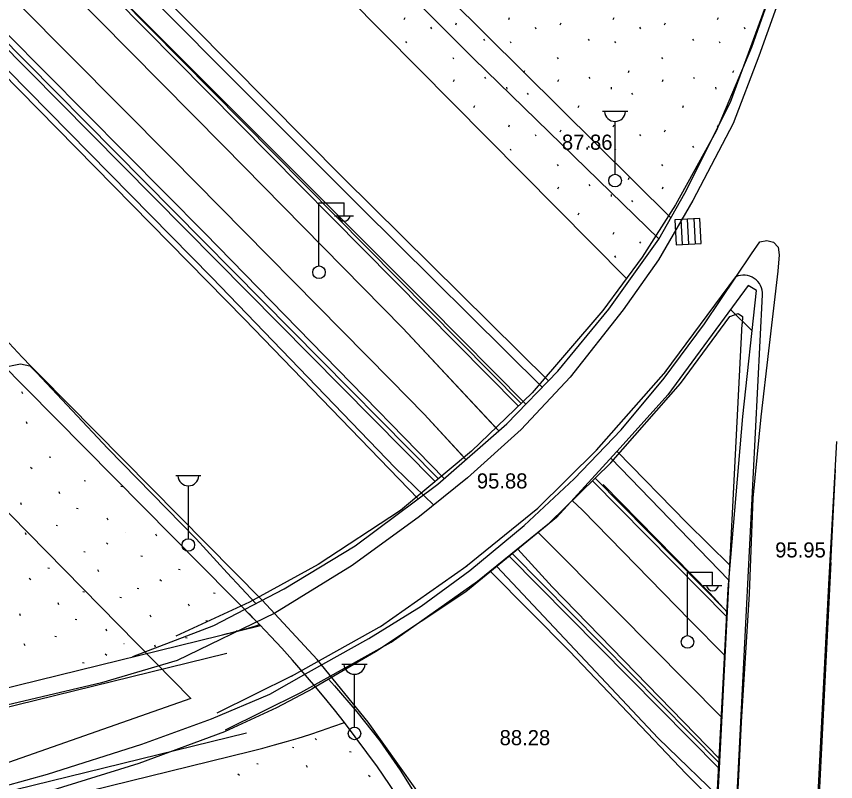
# Model space of a CAD drawing. Extents: x 412225 to 413380, y 4456471 to 4457189.
# Drawn here: x 412603.2 to 412668.2, y 4456722.3 to 4456783 of the extents above; entities that cross this region are included whole.
import ezdxf

# ---------------------------------------------------------------- set-up
doc = ezdxf.new("R2010")
doc.units = 0
for name, color, linetype in [('0_HALİHAZIR', 7, 'Continuous'), ('0_KADASTRO', 7, 'Continuous'), ('KALDIRIM', 7, 'Continuous'), ('Level 41', 7, 'Continuous'), ('Level 62', 7, 'Continuous')]:
    doc.layers.add(name, color=color, linetype=linetype)

msp = doc.modelspace()

# ---------------------------------------------------------------- linework, layer by layer
at = {"layer": '0_HALİHAZIR'}
for p, q in [((412649.72, 4456775.454), (412651.72, 4456775.454)), ((412650.72, 4456770.453), (412650.72, 4456774.646)), ((412627.207, 4456763.202), (412627.207, 4456768.202)), ((412627.207, 4456768.202), (412629.207, 4456768.202)), ((412629.207, 4456767.202), (412629.207, 4456768.202)), ((412628.447, 4456767.162), (412629.947, 4456767.162)), ((412657.453, 4456766.959), (412655.455, 4456766.853)), ((412657.453, 4456766.959), (412655.455, 4456766.853)), ((412655.455, 4456766.853), (412655.561, 4456764.856)), ((412655.455, 4456766.853), (412655.561, 4456764.856)), ((412656.065, 4456764.883), (412655.959, 4456766.88)), ((412656.56, 4456764.909), (412656.454, 4456766.906)), ((412657.107, 4456764.938), (412657.001, 4456766.935)), ((412657.558, 4456764.962), (412657.453, 4456766.959)), ((412657.558, 4456764.962), (412657.453, 4456766.959)), ((412655.561, 4456764.856), (412657.558, 4456764.962)), ((412655.561, 4456764.856), (412657.558, 4456764.962)), ((412615.847, 4456746.547), (412617.847, 4456746.547)), ((412616.847, 4456741.546), (412616.847, 4456745.739)), ((412656.459, 4456733.878), (412656.459, 4456738.878)), ((412656.459, 4456738.878), (412658.459, 4456738.878)), ((412658.459, 4456737.878), (412658.459, 4456738.878)), ((412657.699, 4456737.838), (412659.199, 4456737.838)), ((412629.035, 4456731.593), (412631.035, 4456731.593)), ((412630.035, 4456726.593), (412630.035, 4456730.785))]:
    msp.add_line(p, q, dxfattribs=at)
for points in [[(412644.931, 4456753.555), (412630.555, 4456767.782), (412604.684, 4456793.709), (412582.154, 4456816.287), (412559.135, 4456839.628), (412534.75, 4456864.124), (412499.888, 4456899.345), (412487.433, 4456911.736), (412459.99, 4456939.333), (412440.337, 4456959.115), (412419.902, 4456979.921), (412392.691, 4457007.039), (412362.588, 4457037.58), (412334.209, 4457066.321), (412297.701, 4457103.437), (412284.18, 4457117.149)], [(412283.985, 4457100.322), (412303.353, 4457080.961), (412332.911, 4457051.149), (412362.488, 4457021.336), (412400.253, 4456983.455), (412425.306, 4456957.949), (412451.956, 4456931.175), (412483.613, 4456899.459), (412507.045, 4456875.463), (412533.953, 4456848.693), (412570.746, 4456810.938), (412594.382, 4456786.967), (412618.72, 4456762.275), (412633.267, 4456747.178), (412636.335, 4456744.215)], [(412645.421, 4456754.062), (412629.127, 4456770.178), (412599.147, 4456800.409), (412567.615, 4456832.31), (412536.489, 4456863.396), (412502.72, 4456897.599), (412471.675, 4456928.735), (412445.148, 4456955.565), (412406.259, 4456994.837)], [(412637.165, 4456746.318), (412618.159, 4456765.78), (412589.798, 4456794.375), (412560.702, 4456823.748), (412525.834, 4456858.92), (412495.532, 4456889.87), (412469.975, 4456915.531), (412420.275, 4456965.756), (412393.731, 4456992.619)], [(412414.019, 4456980.608), (412430.818, 4456963.728), (412462.102, 4456931.987), (412481.52, 4456912.466), (412499.923, 4456893.817), (412530.253, 4456863.229), (412548.59, 4456844.546), (412567.492, 4456825.478), (412597.357, 4456795.212), (412619.629, 4456772.724)], [(412412.412, 4456976.824), (412430.58, 4456958.484), (412471.136, 4456917.576), (412494.611, 4456893.791), (412529.094, 4456859.09), (412552.718, 4456835.192), (412591.392, 4456796.015), (412615.481, 4456771.779), (412632.916, 4456754.119)], [(412635.095, 4456744.706), (412621.293, 4456758.968), (412594.514, 4456786.189), (412564.28, 4456816.959), (412527.989, 4456853.886), (412497.963, 4456883.985), (412468.818, 4456913.357), (412423.738, 4456958.933), (412408.728, 4456974.086)], [(412554.446, 4456842.344), (412574.337, 4456821.975), (412608.572, 4456787.352), (412635.895, 4456760.057), (412643.635, 4456752.216)], [(412612.444, 4456732.201), (412618.867, 4456734.662), (412624.446, 4456737.554), (412630.099, 4456740.973), (412636.652, 4456745.869), (412642.137, 4456750.667), (412646.169, 4456754.835), (412650.222, 4456759.759), (412654.184, 4456765.307), (412656.251, 4456768.954), (412659.893, 4456776.173), (412663.89, 4456787.162), (412666.325, 4456797.093), (412667.501, 4456805.46), (412667.792, 4456812.548)], [(412655.143, 4456766.998), (412637.546, 4456784.443), (412626.519, 4456795.715), (412638.151, 4456807.292), (412641.431, 4456804.414), (412641.891, 4456804.043)], [(412668.432, 4456805.796), (412667.737, 4456800.51), (412666.702, 4456794.873), (412664.665, 4456786.938), (412662.139, 4456779.833), (412660.081, 4456774.477), (412656.883, 4456768.382), (412654.175, 4456763.658), (412651.373, 4456759.688), (412647.145, 4456754.367), (412643.277, 4456750.217), (412639.01, 4456746.374), (412635.193, 4456743.294), (412629.859, 4456739.419), (412623.717, 4456735.647), (412615.949, 4456731.885), (412609.959, 4456730.12), (412600.049, 4456727.789)], [(412654.199, 4456765.335), (412647.463, 4456771.876), (412639.476, 4456779.632), (412629.584, 4456789.579), (412625.795, 4456793.534), (412625.694, 4456793.681), (412625.622, 4456794.14), (412625.667, 4456794.42), (412626.519, 4456795.715)], [(412619.629, 4456772.724), (412633.878, 4456758.239), (412641.493, 4456750.104)], [(412597.028, 4456720.477), (412605.672, 4456722.855), (412613.164, 4456725.25), (412618.691, 4456727.254), (412623.314, 4456729.212), (412626.378, 4456730.949), (412631.171, 4456733.633), (412635.325, 4456736.192), (412639.195, 4456739.027), (412643.515, 4456742.591), (412647.471, 4456746.298), (412651.195, 4456750.182), (412654.603, 4456754.276), (412657.811, 4456758.596), (412661.543, 4456764.141), (412662.202, 4456765.104), (412662.76, 4456765.21), (412663.304, 4456765.07), (412663.655, 4456764.665), (412663.746, 4456764.058), (412663.65, 4456762.758), (412662.888, 4456756.452), (412662.275, 4456751.199), (412661.662, 4456744.764), (412661.362, 4456737.182), (412660.739, 4456726.982), (412660.138, 4456715.303)], [(412650.032, 4456604.448), (412652.022, 4456613.353), (412653.021, 4456620.353), (412653.89, 4456628.305), (412654.392, 4456637.845), (412655.44, 4456658.275), (412656.535, 4456678.902), (412658.349, 4456712.147), (412659.702, 4456737.561), (412660.866, 4456751.237), (412661.936, 4456761.246), (412661.289, 4456761.631), (412654.907, 4456752.958), (412651.123, 4456748.744), (412646.076, 4456743.229), (412638.864, 4456737.322), (412631.702, 4456732.565), (412626.683, 4456729.632)], [(412659.885, 4456759.723), (412661.593, 4456758.037)], [(412601.95, 4456755.101), (412603.523, 4456755.404), (412604.265, 4456755.25), (412604.782, 4456754.732), (412610.459, 4456748.701), (412617.468, 4456741.522), (412619.939, 4456738.846), (412622.212, 4456736.396)], [(412632.916, 4456754.119), (412635.553, 4456751.412), (412638.881, 4456747.819)], [(412641.459, 4456750.141), (412641.496, 4456750.106)], [(412666.243, 4456709.224), (412666.981, 4456723.912), (412667.705, 4456738.404), (412668.319, 4456749.244)], [(412659.86, 4456739.418), (412656.411, 4456742.79), (412650.873, 4456748.471)], [(412638.793, 4456747.915), (412638.885, 4456747.822)], [(412659.761, 4456738.254), (412650.386, 4456747.938)], [(412649.777, 4456745.846), (412658.237, 4456737.21), (412659.604, 4456735.718)], [(412647.314, 4456744.582), (412648.143, 4456743.796), (412656.653, 4456735.077), (412659.421, 4456732.283)], [(412644.625, 4456742.041), (412650.904, 4456735.716), (412659.16, 4456727.379)], [(412658.986, 4456724.102), (412645.735, 4456737.714), (412642.995, 4456740.705)], [(412640.828, 4456738.93), (412647.088, 4456732.621), (412656.353, 4456722.879), (412658.79, 4456720.434)], [(412641.333, 4456739.344), (412654.128, 4456725.726), (412659.675, 4456720.385)], [(412627.983, 4456730.392), (412628.443, 4456729.883), (412630.216, 4456727.821), (412632.041, 4456725.514), (412633.653, 4456723.187), (412635.421, 4456720.353)], [(412626.741, 4456729.666), (412623.854, 4456728.127), (412619.707, 4456726.226), (412612.923, 4456723.71), (412601.894, 4456720.294), (412590.282, 4456717.478), (412577.576, 4456714.185), (412558.626, 4456709.601), (412538.989, 4456704.81), (412512.784, 4456698.443), (412490.003, 4456692.816), (412471.784, 4456688.802)]]:
    msp.add_lwpolyline(points, dxfattribs=at)
for centre in [(412650.72, 4456769.953), (412627.217, 4456762.678), (412616.847, 4456741.046), (412656.469, 4456733.354), (412630.035, 4456726.093)]:
    msp.add_circle(centre, 0.5, dxfattribs=at)
for centre, radius, start, end in [((412650.72, 4456775.483), 0.837, 183.298, 356.90719), ((412629.207, 4456767.206), 0.474, 184.83843, 355.14641), ((412616.847, 4456746.576), 0.837, 183.298, 356.90719), ((412658.459, 4456737.882), 0.474, 184.83843, 355.14641), ((412630.035, 4456731.622), 0.837, 183.298, 356.90719)]:
    msp.add_arc(centre, radius, start, end, dxfattribs=at)
at = {"layer": '0_KADASTRO'}
msp.add_lwpolyline([(412511.64, 4456802.61), (412523.869, 4456823.705), (412617.056, 4456728.859), (412543.593, 4456703.12), (412527.466, 4456778.138), (412524.42, 4456784.89), (412522.24, 4456788.56), (412519.52, 4456792.85), (412512.99, 4456801.24)], close=True, dxfattribs=at)
at = {"layer": 'KALDIRIM'}
for p, q in [((412603.979, 4456753.45), (412622.568, 4456734.661)), ((412586.209, 4456725.742), (412622.568, 4456734.661)), ((412586.567, 4456724.285), (412619.913, 4456732.466)), ((412550.146, 4456708.658), (412621.462, 4456726.153)), ((412554.378, 4456708.152), (412621.819, 4456724.696))]:
    msp.add_line(p, q, dxfattribs=at)
for points in [[(412598.63, 4456759.298), (412599.273, 4456758.545), (412599.924, 4456757.798), (412600.582, 4456757.057), (412601.247, 4456756.322), (412601.92, 4456755.594), (412602.599, 4456754.873), (412603.286, 4456754.158), (412603.98, 4456753.451)], [(412648.085, 4456692.643), (412646.198, 4456698.781), (412643.92, 4456704.784), (412641.262, 4456710.629), (412638.235, 4456716.291), (412634.85, 4456721.748), (412631.122, 4456726.976), (412627.066, 4456731.954), (412622.699, 4456736.661)], [(412622.495, 4456734.724), (412622.388, 4456734.835), (412622.28, 4456734.945), (412622.173, 4456735.056), (412622.065, 4456735.166), (412621.957, 4456735.276), (412621.849, 4456735.386), (412621.741, 4456735.496), (412621.633, 4456735.606)], [(412619.555, 4456733.922), (412619.925, 4456734.014), (412620.294, 4456734.108), (412620.662, 4456734.205), (412621.03, 4456734.304), (412621.397, 4456734.406), (412621.764, 4456734.509), (412622.13, 4456734.615), (412622.495, 4456734.724)], [(412629.236, 4456726.964), (412628.438, 4456727.972), (412627.627, 4456728.969), (412626.803, 4456729.956), (412625.967, 4456730.932), (412625.117, 4456731.897), (412624.256, 4456732.85), (412623.381, 4456733.793), (412622.495, 4456734.724)], [(412621.819, 4456724.696), (412622.759, 4456724.934), (412623.696, 4456725.185), (412624.63, 4456725.449), (412625.559, 4456725.726), (412626.485, 4456726.016), (412627.406, 4456726.319), (412628.323, 4456726.635), (412629.236, 4456726.964)], [(412645.497, 4456696.117), (412644.08, 4456700.263), (412642.479, 4456704.342), (412640.699, 4456708.345), (412638.743, 4456712.266), (412636.614, 4456716.096), (412634.316, 4456719.827), (412631.856, 4456723.452), (412629.236, 4456726.964)]]:
    msp.add_lwpolyline(points, dxfattribs=at)
at = {"layer": 'Level 41'}
for p, q in [((412633.982, 4456782.728), (412634.052, 4456782.888)), ((412638.065, 4456782.32), (412638.136, 4456782.48)), ((412642.275, 4456782.728), (412642.345, 4456782.888)), ((412646.358, 4456782.32), (412646.429, 4456782.48)), ((412650.568, 4456782.728), (412650.638, 4456782.888)), ((412654.651, 4456782.32), (412654.722, 4456782.48)), ((412658.861, 4456782.728), (412658.931, 4456782.888)), ((412636.077, 4456782.112), (412636.148, 4456782.006)), ((412644.37, 4456782.112), (412644.441, 4456782.006)), ((412652.663, 4456782.112), (412652.734, 4456782.006)), ((412660.956, 4456782.112), (412661.027, 4456782.006)), ((412640.285, 4456781.183), (412640.356, 4456781.076)), ((412648.578, 4456781.183), (412648.649, 4456781.076)), ((412656.871, 4456781.183), (412656.942, 4456781.076)), ((412634.091, 4456780.991), (412634.162, 4456780.884)), ((412642.384, 4456780.991), (412642.455, 4456780.884)), ((412650.677, 4456780.991), (412650.748, 4456780.884)), ((412658.97, 4456780.991), (412659.041, 4456780.884)), ((412637.829, 4456779.73), (412637.9, 4456779.623)), ((412646.122, 4456779.73), (412646.193, 4456779.623)), ((412654.415, 4456779.73), (412654.486, 4456779.623)), ((412643.481, 4456778.537), (412643.552, 4456778.696)), ((412651.774, 4456778.537), (412651.845, 4456778.696)), ((412660.067, 4456778.537), (412660.138, 4456778.696)), ((412637.887, 4456777.808), (412637.959, 4456777.968)), ((412640.352, 4456778.153), (412640.423, 4456778.046)), ((412646.18, 4456777.808), (412646.252, 4456777.968)), ((412648.645, 4456778.153), (412648.716, 4456778.046)), ((412654.473, 4456777.808), (412654.545, 4456777.968)), ((412656.938, 4456778.153), (412657.009, 4456778.046)), ((412642.11, 4456777.362), (412642.128, 4456777.202)), ((412650.403, 4456777.362), (412650.421, 4456777.202)), ((412658.696, 4456777.362), (412658.714, 4456777.202)), ((412643.74, 4456776.892), (412643.81, 4456776.785)), ((412652.033, 4456776.892), (412652.103, 4456776.785)), ((412639.503, 4456775.748), (412639.575, 4456775.908)), ((412647.796, 4456775.748), (412647.868, 4456775.908)), ((412656.089, 4456775.748), (412656.161, 4456775.908)), ((412642.275, 4456774.218), (412642.345, 4456774.378)), ((412650.568, 4456774.218), (412650.638, 4456774.378)), ((412658.861, 4456774.218), (412658.931, 4456774.378)), ((412644.37, 4456773.602), (412644.441, 4456773.496)), ((412646.358, 4456773.81), (412646.429, 4456773.97)), ((412652.663, 4456773.602), (412652.734, 4456773.496)), ((412654.651, 4456773.81), (412654.722, 4456773.97)), ((412642.384, 4456772.481), (412642.455, 4456772.374)), ((412648.578, 4456772.673), (412648.649, 4456772.566)), ((412650.677, 4456772.481), (412650.748, 4456772.374)), ((412656.871, 4456772.673), (412656.942, 4456772.566)), ((412646.122, 4456771.22), (412646.193, 4456771.113)), ((412654.415, 4456771.22), (412654.486, 4456771.113)), ((412651.774, 4456770.027), (412651.845, 4456770.186)), ((412646.18, 4456769.298), (412646.252, 4456769.458)), ((412648.645, 4456769.643), (412648.716, 4456769.536)), ((412654.473, 4456769.298), (412654.545, 4456769.458)), ((412650.403, 4456768.852), (412650.421, 4456768.692)), ((412652.033, 4456768.382), (412652.103, 4456768.275)), ((412647.796, 4456767.238), (412647.868, 4456767.398)), ((412650.568, 4456765.708), (412650.638, 4456765.868)), ((412652.663, 4456765.092), (412652.734, 4456764.986)), ((412650.677, 4456763.971), (412650.748, 4456763.864)), ((412603.704, 4456753.032), (412603.641, 4456753.196)), ((412603.704, 4456753.032), (412603.641, 4456753.196)), ((412604.062, 4456750.645), (412603.998, 4456750.808)), ((412604.062, 4456750.645), (412603.998, 4456750.808)), ((412605.794, 4456748.035), (412605.919, 4456748.009)), ((412605.794, 4456748.035), (412605.919, 4456748.009)), ((412604.311, 4456747.212), (412604.437, 4456747.112)), ((412604.311, 4456747.212), (412604.437, 4456747.112)), ((412608.569, 4456746.159), (412608.695, 4456746.134)), ((412608.569, 4456746.159), (412608.695, 4456746.134)), ((412611.494, 4456745.719), (412611.62, 4456745.694)), ((412611.494, 4456745.719), (412611.62, 4456745.694)), ((412606.655, 4456745.11), (412606.59, 4456745.273)), ((412606.655, 4456745.11), (412606.59, 4456745.273)), ((412603.614, 4456744.226), (412603.551, 4456744.39)), ((412603.614, 4456744.226), (412603.551, 4456744.39)), ((412607.962, 4456743.961), (412608.088, 4456743.936)), ((412607.962, 4456743.961), (412608.088, 4456743.936)), ((412610.474, 4456743.007), (412610.412, 4456743.169)), ((412610.474, 4456743.007), (412610.412, 4456743.169)), ((412606.344, 4456742.61), (412606.47, 4456742.584)), ((412606.344, 4456742.61), (412606.47, 4456742.584)), ((412603.972, 4456741.84), (412603.908, 4456742.003)), ((412603.972, 4456741.84), (412603.908, 4456742.003)), ((412611.822, 4456742.029), (412611.831, 4456742.027)), ((412611.822, 4456742.029), (412611.831, 4456742.027)), ((412614.339, 4456741.734), (412614.276, 4456741.897)), ((412614.339, 4456741.734), (412614.276, 4456741.897)), ((412610.339, 4456741.205), (412610.465, 4456741.106)), ((412610.339, 4456741.205), (412610.465, 4456741.106)), ((412608.538, 4456740.519), (412608.664, 4456740.493)), ((412608.538, 4456740.519), (412608.664, 4456740.493)), ((412613.083, 4456740.178), (412613.209, 4456740.154)), ((412613.083, 4456740.178), (412613.209, 4456740.154)), ((412605.704, 4456739.23), (412605.829, 4456739.204)), ((412605.704, 4456739.23), (412605.829, 4456739.204)), ((412609.735, 4456738.909), (412609.671, 4456739.072)), ((412609.735, 4456738.909), (412609.671, 4456739.072)), ((412616.072, 4456739.124), (412616.197, 4456739.098)), ((412616.072, 4456739.124), (412616.197, 4456739.098)), ((412604.221, 4456738.407), (412604.347, 4456738.306)), ((412604.221, 4456738.407), (412604.347, 4456738.306)), ((412614.588, 4456738.301), (412614.714, 4456738.2)), ((412614.588, 4456738.301), (412614.714, 4456738.2)), ((412612.786, 4456737.614), (412612.912, 4456737.589)), ((412612.786, 4456737.614), (412612.912, 4456737.589)), ((412608.479, 4456737.354), (412608.605, 4456737.329)), ((412608.479, 4456737.354), (412608.605, 4456737.329)), ((412618.846, 4456737.248), (412618.972, 4456737.223)), ((412618.846, 4456737.248), (412618.972, 4456737.223)), ((412606.564, 4456736.304), (412606.5, 4456736.467)), ((412606.564, 4456736.304), (412606.5, 4456736.467)), ((412611.403, 4456736.914), (412611.529, 4456736.888)), ((412611.403, 4456736.914), (412611.529, 4456736.888)), ((412616.932, 4456736.198), (412616.868, 4456736.361)), ((412616.932, 4456736.198), (412616.868, 4456736.361)), ((412603.524, 4456735.421), (412603.461, 4456735.585)), ((412603.524, 4456735.421), (412603.461, 4456735.585)), ((412607.872, 4456735.156), (412607.998, 4456735.131)), ((412607.872, 4456735.156), (412607.998, 4456735.131)), ((412613.892, 4456735.315), (412613.828, 4456735.478)), ((412613.892, 4456735.315), (412613.828, 4456735.478)), ((412618.239, 4456735.049), (412618.365, 4456735.025)), ((412618.239, 4456735.049), (412618.365, 4456735.025)), ((412610.384, 4456734.201), (412610.322, 4456734.363)), ((412610.384, 4456734.201), (412610.322, 4456734.363)), ((412606.254, 4456733.805), (412606.38, 4456733.779)), ((412606.254, 4456733.805), (412606.38, 4456733.779)), ((412616.621, 4456733.699), (412616.748, 4456733.673)), ((412616.621, 4456733.699), (412616.748, 4456733.673)), ((412620.705, 4456734.217), (412620.689, 4456734.257)), ((412620.705, 4456734.217), (412620.689, 4456734.257)), ((412603.881, 4456733.034), (412603.818, 4456733.197)), ((412603.881, 4456733.034), (412603.818, 4456733.197)), ((412611.732, 4456733.224), (412611.741, 4456733.222)), ((412611.732, 4456733.224), (412611.741, 4456733.222)), ((412614.249, 4456732.928), (412614.186, 4456733.091)), ((412614.249, 4456732.928), (412614.186, 4456733.091)), ((412610.249, 4456732.4), (412610.375, 4456732.3)), ((412610.249, 4456732.4), (412610.375, 4456732.3)), ((412608.448, 4456731.714), (412608.574, 4456731.688)), ((412608.448, 4456731.714), (412608.574, 4456731.688)), ((412628.387, 4456726.519), (412628.396, 4456726.517)), ((412628.387, 4456726.519), (412628.396, 4456726.517)), ((412626.904, 4456725.695), (412627.03, 4456725.596)), ((412626.904, 4456725.695), (412627.03, 4456725.596)), ((412625.103, 4456725.009), (412625.229, 4456724.983)), ((412625.103, 4456725.009), (412625.229, 4456724.983)), ((412629.648, 4456724.669), (412629.774, 4456724.644)), ((412629.648, 4456724.669), (412629.774, 4456724.644)), ((412622.269, 4456723.72), (412622.394, 4456723.694)), ((412622.269, 4456723.72), (412622.394, 4456723.694)), ((412626.3, 4456723.399), (412626.236, 4456723.562)), ((412626.3, 4456723.399), (412626.236, 4456723.562)), ((412620.786, 4456722.897), (412620.912, 4456722.796)), ((412620.786, 4456722.897), (412620.912, 4456722.796)), ((412631.153, 4456722.791), (412631.279, 4456722.69)), ((412631.153, 4456722.791), (412631.279, 4456722.69))]:
    msp.add_line(p, q, dxfattribs=at)
at = {"layer": 'Level 62'}
for p, q in [((412643.265, 4456752.271), (412497.51, 4456899.572)), ((412497.295, 4456899.362), (412643.049, 4456752.063)), ((412490.887, 4456893.113), (412636.434, 4456746.08)), ((412491.172, 4456893.395), (412636.692, 4456746.295)), ((412605.621, 4456808.668), (412651.612, 4456762.177)), ((412605.621, 4456808.668), (412651.613, 4456762.178)), ((412663.088, 4456784.85), (412661.55, 4456780.51)), ((412661.55, 4456780.51), (412658.733, 4456773.869)), ((412661.55, 4456780.51), (412658.733, 4456773.869)), ((412658.733, 4456773.869), (412655.527, 4456768.043)), ((412655.527, 4456768.043), (412652.868, 4456763.88)), ((412652.868, 4456763.88), (412649.744, 4456759.643)), ((412654.704, 4456754.747), (412660.297, 4456762.319)), ((412659.11, 4456695.989), (412662.42, 4456760.879)), ((412649.744, 4456759.643), (412644.129, 4456753.103)), ((412655.91, 4456753.855), (412659.837, 4456759.172)), ((412658.007, 4456703.814), (412660.801, 4456758.59)), ((412605.045, 4456754.506), (412622.699, 4456736.661)), ((412649.254, 4456748.562), (412654.784, 4456754.846)), ((412650.38, 4456747.571), (412655.91, 4456753.855)), ((412644.129, 4456753.103), (412639.32, 4456748.475)), ((412644.469, 4456743.86), (412649.329, 4456748.641)), ((412639.32, 4456748.475), (412633.676, 4456743.792)), ((412645.52, 4456742.79), (412650.38, 4456747.571)), ((412667.841, 4456739.585), (412668.222, 4456747.041)), ((412648.918, 4456746.132), (412659.614, 4456735.322)), ((412659.635, 4456735.728), (412649.131, 4456746.343)), ((412633.676, 4456743.792), (412627.152, 4456739.498)), ((412633.676, 4456743.792), (412627.152, 4456739.498)), ((412638.862, 4456739.335), (412644.577, 4456743.957)), ((412639.805, 4456738.168), (412645.52, 4456742.79)), ((412642.542, 4456740.382), (412659.022, 4456723.722)), ((412642.283, 4456740.172), (412659, 4456723.284)), ((412667.845, 4456739.643), (412662.265, 4456630.231)), ((412627.152, 4456739.498), (412621.69, 4456736.508)), ((412632.092, 4456734.57), (412638.942, 4456739.395)), ((412632.955, 4456733.343), (412639.805, 4456738.168)), ((412621.69, 4456736.508), (412615.858, 4456733.813)), ((412625.037, 4456730.642), (412632.224, 4456734.653)), ((412625.768, 4456729.332), (412632.955, 4456733.343)), ((412619.132, 4456727.739), (412625.106, 4456730.678)), ((412619.794, 4456726.393), (412625.768, 4456729.332))]:
    msp.add_line(p, q, dxfattribs=at)
for points in [[(412414.019, 4456980.608), (412430.818, 4456963.728), (412462.102, 4456931.987), (412481.52, 4456912.466), (412499.923, 4456893.817), (412530.253, 4456863.229), (412548.59, 4456844.546), (412567.492, 4456825.478), (412597.357, 4456795.212), (412619.629, 4456772.724)], [(412412.412, 4456976.824), (412430.58, 4456958.484), (412471.136, 4456917.576), (412494.611, 4456893.791), (412529.094, 4456859.09), (412552.718, 4456835.192), (412591.392, 4456796.015), (412615.481, 4456771.779), (412632.916, 4456754.119)], [(412619.629, 4456772.724), (412633.878, 4456758.239), (412641.266, 4456750.347)], [(412599.628, 4456760.441), (412600.279, 4456759.676), (412600.937, 4456758.917), (412601.604, 4456758.165), (412602.277, 4456757.419), (412602.958, 4456756.68), (412603.647, 4456755.949), (412604.342, 4456755.224), (412605.045, 4456754.506)], [(412659.837, 4456759.172), (412660.483, 4456759.397), (412660.825, 4456759.17), (412660.801, 4456758.59)], [(412632.916, 4456754.119), (412635.553, 4456751.412), (412638.729, 4456747.984)], [(412647.314, 4456744.582), (412648.143, 4456743.796), (412656.653, 4456735.077), (412659.421, 4456732.283)], [(412644.625, 4456742.041), (412650.904, 4456735.716), (412659.16, 4456727.379)]]:
    msp.add_lwpolyline(points, dxfattribs=at)
msp.add_arc((412660.922, 4456760.955), 1.5, 357.08073, 114.60963, dxfattribs=at)

# ---------------------------------------------------------------- texts
at = {"layer": '0_HALİHAZIR'}
for s, p in [('87.86', (412646.497, 4456772.4)), ('95.88', (412639.748, 4456745.527)), ('95.95', (412663.428, 4456740.052)), ('88.28', (412641.554, 4456725.161))]:
    msp.add_text(s, height=1.2, dxfattribs=at).set_placement(p)

doc.saveas('drawing.dxf')
